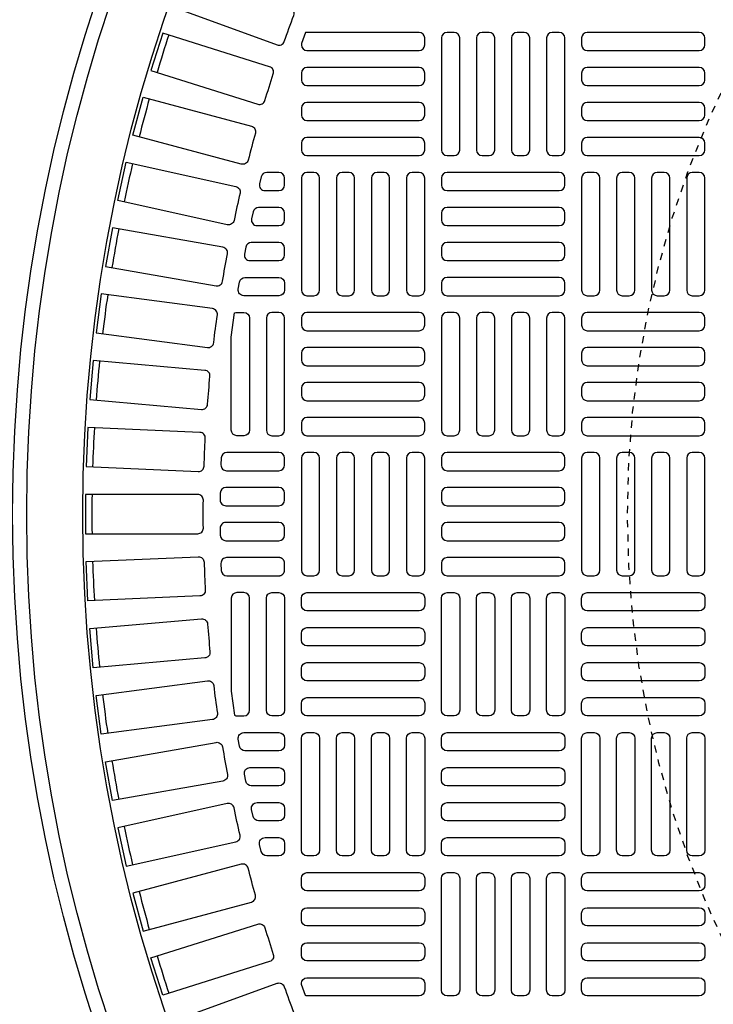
# Model space of a CAD drawing. Extents: x -169 to 7270, y -140 to 2984.
# Tile 667 of 718: x 6504 to 6514, y 1472 to 1486. Entities that reach past the tile are written whole.
import ezdxf

# ---------------------------------------------------------------- set-up
doc = ezdxf.new("R2010")
doc.units = 0
doc.header["$MEASUREMENT"] = 0
doc.linetypes.add('HIDDEN2', pattern=[0.28125, 0.1875, -0.09375])
doc.layers.get('DEFPOINTS').update_dxf_attribs({"linetype": 'CONTINUOUS'})
for name, color, linetype in [('TANK-MANHOLE-COVER-40', 2, 'CONTINUOUS'), ('TANK-MANHOLE-COVER-HATCH-40', 252, 'CONTINUOUS'), ('TANK-SLOPE', 3, 'CONTINUOUS')]:
    doc.layers.add(name, color=color, linetype=linetype)

msp = doc.modelspace()

# ---------------------------------------------------------------- linework, layer by layer
at = {"layer": 'DEFPOINTS', "color": 8, "linetype": 'HIDDEN2', "ltscale": 0.125}
msp.add_circle((6526.94351, 1479.01916), 14, dxfattribs=at)
msp.add_circle((6526.94351, 1479.01916), 14, dxfattribs=at)
at = {"layer": 'TANK-MANHOLE-COVER-40', "color": 4, "linetype": 'Continuous'}
msp.add_circle((6526.94428, 1479.01916), 22.63902, dxfattribs=at)
at = {"layer": 'TANK-MANHOLE-COVER-40', "color": 1, "linetype": 'Continuous'}
msp.add_circle((6526.94428, 1479.01916), 22.44094, dxfattribs=at)
at = {"layer": 'TANK-MANHOLE-COVER-40', "color": 2, "linetype": 'Continuous'}
msp.add_circle((6526.94428, 1479.01916), 21.65354, dxfattribs=at)
at = {"layer": 'TANK-MANHOLE-COVER-HATCH-40', "linetype": 'Continuous'}
for points in [[(6508.12126, 1485.66152, -0.00491171), (6508.25539, 1486.03002, 0.41709369), (6508.20859, 1486.13167), (6506.72785, 1486.67061), (6506.53934, 1486.15267), (6508.02008, 1485.61373, 0.41709369), (6508.12126, 1485.66152)], [(6507.84944, 1484.83414, -0.00491171), (6507.96736, 1485.20815, 0.41709369), (6507.91618, 1485.30766), (6506.41334, 1485.7815), (6506.2476, 1485.25583), (6507.75044, 1484.78199, 0.41709369), (6507.84944, 1484.83414)], [(6507.61397, 1483.99571, -0.41709369), (6507.51734, 1483.93928), (6505.99526, 1484.34712), (6506.13792, 1484.87952), (6507.65999, 1484.47168, -0.41709369), (6507.71547, 1484.3745, 0.00491171), (6507.61397, 1483.99571)], [(6507.41529, 1483.14779, -0.41709369), (6507.32121, 1483.08721), (6505.7828, 1483.42826), (6505.90209, 1483.96638), (6507.44051, 1483.62532, -0.41709369), (6507.50017, 1483.53065, 0.00491171), (6507.41529, 1483.14779)], [(6507.25379, 1482.29202, -0.00491171), (6507.32189, 1482.67822, 0.41709369), (6507.25816, 1482.7702), (6505.70633, 1483.04382), (6505.61061, 1482.50102), (6507.16245, 1482.22739, 0.41709369), (6507.25379, 1482.29202)], [(6507.12977, 1481.43002, -0.00491171), (6507.18096, 1481.81882, 0.41709369), (6507.11328, 1481.90793), (6505.55099, 1482.11361), (6505.47904, 1481.56714), (6507.04133, 1481.36146, 0.41709369), (6507.12977, 1481.43002)], [(6507.04347, 1480.56343, -0.00491171), (6507.07765, 1480.95409, 0.41709369), (6507.00614, 1481.04016), (6505.43637, 1481.1775), (6505.38833, 1480.62842), (6506.95811, 1480.49108, 0.41709369), (6507.04347, 1480.56343)], [(6506.98461, 1479.21524, 0.41709369), (6506.90587, 1479.29475), (6505.3301, 1479.29475), (6505.3301, 1478.74357), (6506.90587, 1478.74357, 0.41709369), (6506.98461, 1478.82308, -0.00491171), (6506.98461, 1479.21524)], [(6507.04347, 1477.47489, 0.00491171), (6507.07765, 1477.08423, -0.41709369), (6507.00614, 1476.99816), (6505.43637, 1476.86082), (6505.38833, 1477.4099), (6506.95811, 1477.54724, -0.41709369), (6507.04347, 1477.47489)], [(6507.12977, 1476.6083, 0.00491171), (6507.18096, 1476.2195, -0.41709369), (6507.11328, 1476.13039), (6505.55099, 1475.92471), (6505.47904, 1476.47118), (6507.04133, 1476.67686, -0.41709369), (6507.12977, 1476.6083)], [(6507.25379, 1475.7463, 0.00491171), (6507.32189, 1475.3601, -0.41709369), (6507.25816, 1475.26812), (6505.70633, 1474.99449), (6505.61061, 1475.5373), (6507.16245, 1475.81093, -0.41709369), (6507.25379, 1475.7463)], [(6507.41529, 1474.89053, 0.41709369), (6507.32121, 1474.95111), (6505.7828, 1474.61005), (6505.90209, 1474.07194), (6507.44051, 1474.413, 0.41709369), (6507.50017, 1474.50767, -0.00491171), (6507.41529, 1474.89053)], [(6507.61397, 1474.04261, 0.41709369), (6507.51734, 1474.09904), (6505.99526, 1473.6912), (6506.13792, 1473.1588), (6507.65999, 1473.56664, 0.41709369), (6507.71547, 1473.66382, -0.00491171), (6507.61397, 1474.04261)], [(6507.84944, 1473.20417, 0.00491171), (6507.96736, 1472.83017, -0.41709369), (6507.91618, 1472.73066), (6506.41334, 1472.25682), (6506.2476, 1472.78249), (6507.75044, 1473.25633, -0.41709369), (6507.84944, 1473.20417)], [(6508.12126, 1472.3768, 0.00491171), (6508.25539, 1472.0083, -0.41709369), (6508.20859, 1471.90665), (6506.72785, 1471.36771), (6506.53934, 1471.88565), (6508.02008, 1472.42459, -0.41709369), (6508.12126, 1472.3768)]]:
    msp.add_lwpolyline(points, format="xyb", dxfattribs=at)
for points in [[(6508.3616, 1485.63251), (6508.3616, 1485.61365, 0.41421356), (6508.44034, 1485.53491), (6510.01514, 1485.53491, 0.41421356), (6510.09388, 1485.61365), (6510.09388, 1485.71207, 0.41421356), (6510.01514, 1485.79081), (6508.44034, 1485.79081, 0.07385003), (6508.41746, 1485.78741)], [(6508.3616, 1485.12152, 0.41421356), (6508.44034, 1485.04278), (6510.01514, 1485.04278, 0.41421356), (6510.09388, 1485.12152), (6510.09388, 1485.21995, 0.41421356), (6510.01514, 1485.29869), (6508.44034, 1485.29869, 0.41421356), (6508.3616, 1485.21995)], [(6508.3616, 1484.6294, 0.41421356), (6508.44034, 1484.55066), (6510.01514, 1484.55066, 0.41421356), (6510.09388, 1484.6294), (6510.09388, 1484.72782, 0.41421356), (6510.01514, 1484.80656), (6508.44034, 1484.80656, 0.41421356), (6508.3616, 1484.72782)], [(6508.3616, 1484.13727, 0.41421356), (6508.44034, 1484.05853), (6510.01514, 1484.05853, 0.41421356), (6510.09388, 1484.13727), (6510.09388, 1484.23569, 0.41421356), (6510.01514, 1484.31443), (6508.44034, 1484.31443, 0.41421356), (6508.3616, 1484.23569)], [(6508.04664, 1483.82231), (6507.87546, 1483.82231, 0.34573684), (6507.79896, 1483.76223), (6507.77495, 1483.66381, 0.48617467), (6507.85144, 1483.5664), (6508.04664, 1483.5664), (6508.04664, 1483.5664, 0.41421356), (6508.12538, 1483.64514), (6508.12538, 1483.74357), (6508.12538, 1483.74357, 0.41421356)], [(6508.04664, 1483.33018), (6507.76023, 1483.33018, 0.35291937), (6507.68328, 1483.26814), (6507.66192, 1483.16972, 0.47828469), (6507.73887, 1483.07428), (6508.04664, 1483.07428), (6508.04664, 1483.07428, 0.41421356), (6508.12538, 1483.15302), (6508.12538, 1483.25144), (6508.12538, 1483.25144, 0.41421356)], [(6508.04664, 1482.83806), (6507.65825, 1482.83806, 0.36009445), (6507.5809, 1482.77405), (6507.56215, 1482.67563, 0.47048611), (6507.6395, 1482.58215), (6508.04664, 1482.58215, 0.41421356), (6508.12538, 1482.66089), (6508.12538, 1482.75932), (6508.12538, 1482.75932, 0.41421356)], [(6508.12538, 1482.26719), (6508.12538, 1482.26719), (6508.12538, 1482.16877, -0.41421356), (6508.04664, 1482.09003), (6507.55312, 1482.09003, -0.46277143), (6507.47542, 1482.18154), (6507.4916, 1482.27996, -0.36726762), (6507.5693, 1482.34593), (6508.04664, 1482.34593, -0.41421356)], [(6507.4236, 1481.84679, -0.10672862), (6507.45609, 1481.85381), (6507.45609, 1481.85381), (6507.55451, 1481.85381, -0.41421356), (6507.63325, 1481.77506), (6507.63325, 1481.77506), (6507.63325, 1480.20026, -0.41421356), (6507.55451, 1480.12152), (6507.55451, 1480.12152), (6507.45609, 1480.12152, -0.41421356), (6507.37735, 1480.20026), (6507.37735, 1480.20026), (6507.37735, 1481.50665)], [(6508.04664, 1480.12152, 0.41421356), (6508.12538, 1480.20026), (6508.12538, 1481.77506, 0.41421356), (6508.04664, 1481.85381), (6507.94821, 1481.85381, 0.41421356), (6507.86947, 1481.77506), (6507.86947, 1480.20026, 0.41421356), (6507.94821, 1480.12152)], [(6505.3627, 1480.23728), (6505.33865, 1479.68663), (6506.91292, 1479.61789, 0.41709369), (6506.99505, 1479.6939, -0.00491171), (6507.01216, 1480.08568, 0.41709369), (6506.93697, 1480.16855)], [(6507.31105, 1479.6294), (6508.04664, 1479.6294, 0.41421356), (6508.12538, 1479.70814), (6508.12538, 1479.80656, 0.41421356), (6508.04664, 1479.8853), (6507.31474, 1479.8853, 0.40329122), (6507.23605, 1479.80951), (6507.23237, 1479.71108, 0.20378141), (6507.25434, 1479.65351, 0.20378141)], [(6507.29995, 1479.13727), (6508.04664, 1479.13727, 0.41421356), (6508.12538, 1479.21601), (6508.12538, 1479.31443, 0.41421356), (6508.04664, 1479.39318), (6507.30118, 1479.39318, 0.41056424), (6507.22244, 1479.31542), (6507.22121, 1479.21699, 0.20053403), (6507.24392, 1479.16068, 0.20053403)], [(6507.29881, 1478.90105, 0.41977873), (6507.22008, 1478.82082), (6507.22195, 1478.72239, 0.40867021), (6507.30067, 1478.64514), (6508.04664, 1478.64514), (6508.04664, 1478.64514, 0.41421356), (6508.12538, 1478.72388), (6508.12538, 1478.82231), (6508.12538, 1478.82231, 0.41421356), (6508.04664, 1478.90105)], [(6505.3627, 1477.80103), (6505.33865, 1478.35169), (6506.91292, 1478.42042, -0.41709369), (6506.99505, 1478.34442, 0.00491171), (6507.01216, 1477.95264, -0.41709369), (6506.93697, 1477.86977)], [(6508.05819, 1478.15387), (6508.062, 1478.15453), (6508.06577, 1478.15538), (6508.0695, 1478.15641), (6508.07316, 1478.15762), (6508.07677, 1478.15901), (6508.0803, 1478.16058), (6508.08376, 1478.16232), (6508.08712, 1478.16422), (6508.09038, 1478.16629), (6508.09354, 1478.16851), (6508.09659, 1478.17089), (6508.09952, 1478.17342), (6508.10232, 1478.17608), (6508.10498, 1478.17888), (6508.1075, 1478.18181), (6508.10988, 1478.18485), (6508.11211, 1478.18801), (6508.11418, 1478.19128), (6508.11608, 1478.19464), (6508.11782, 1478.19809), (6508.11938, 1478.20163), (6508.12078, 1478.20523), (6508.12199, 1478.2089), (6508.12302, 1478.21263), (6508.12387, 1478.2164), (6508.12453, 1478.2202), (6508.125, 1478.22404), (6508.12528, 1478.22789), (6508.12538, 1478.23176), (6508.12538, 1478.33018), (6508.12528, 1478.33405), (6508.125, 1478.3379), (6508.12453, 1478.34174), (6508.12387, 1478.34554), (6508.12302, 1478.34932), (6508.12199, 1478.35304), (6508.12078, 1478.35671), (6508.11938, 1478.36032), (6508.11782, 1478.36385), (6508.11608, 1478.3673), (6508.11418, 1478.37066), (6508.11211, 1478.37393), (6508.10988, 1478.37709), (6508.1075, 1478.38014), (6508.10498, 1478.38306), (6508.10232, 1478.38586), (6508.09952, 1478.38853), (6508.09659, 1478.39105), (6508.09354, 1478.39343), (6508.09038, 1478.39565), (6508.08712, 1478.39772), (6508.08376, 1478.39963), (6508.0803, 1478.40136), (6508.07677, 1478.40293), (6508.07316, 1478.40432), (6508.0695, 1478.40553), (6508.06577, 1478.40656), (6508.062, 1478.40741), (6508.05819, 1478.40807), (6508.05436, 1478.40854), (6508.0505, 1478.40883), (6508.04664, 1478.40892), (6507.31105, 1478.40892, 0.42522092), (6507.23237, 1478.32724), (6507.23605, 1478.22881, 0.40329122), (6507.31474, 1478.15302), (6508.04664, 1478.15302), (6508.0505, 1478.15311), (6508.05436, 1478.1534)], [(6507.4236, 1476.19153, 0.10672862), (6507.45609, 1476.18451), (6507.45609, 1476.18451), (6507.55451, 1476.18451, 0.41421356), (6507.63325, 1476.26325), (6507.63325, 1476.26325), (6507.63325, 1477.83806, 0.41421356), (6507.55451, 1477.9168), (6507.55451, 1477.9168), (6507.45609, 1477.9168, 0.41421356), (6507.37735, 1477.83806), (6507.37735, 1477.83806), (6507.37735, 1476.53167)], [(6508.04664, 1477.9168, -0.41421356), (6508.12538, 1477.83806), (6508.12538, 1476.26325, -0.41421356), (6508.04664, 1476.18451), (6507.94821, 1476.18451, -0.41421356), (6507.86947, 1476.26325), (6507.86947, 1477.83806, -0.41421356), (6507.94821, 1477.9168)], [(6507.55312, 1475.94829), (6508.04664, 1475.94829, -0.41421356), (6508.12538, 1475.86955), (6508.12538, 1475.77113), (6508.12538, 1475.77113, -0.41421356), (6508.04664, 1475.69239), (6507.5693, 1475.69239, -0.36726762), (6507.4916, 1475.75836), (6507.47542, 1475.85678, -0.46277143)], [(6508.04664, 1475.45617, -0.41421356), (6508.12538, 1475.37743), (6508.12538, 1475.279), (6508.12538, 1475.279, -0.41421356), (6508.04664, 1475.20026), (6507.65825, 1475.20026, -0.36009445), (6507.5809, 1475.26427), (6507.56215, 1475.36269, -0.47048611), (6507.6395, 1475.45617)], [(6507.73887, 1474.96404), (6508.04664, 1474.96404), (6508.04664, 1474.96404, -0.41421356), (6508.12538, 1474.8853), (6508.12538, 1474.78688), (6508.12538, 1474.78688, -0.41421356), (6508.04664, 1474.70814), (6507.76023, 1474.70814, -0.35291937), (6507.68328, 1474.77018), (6507.66192, 1474.8686, -0.47828469)], [(6507.85144, 1474.47192), (6508.04664, 1474.47192), (6508.04664, 1474.47192, -0.41421356), (6508.12538, 1474.39318), (6508.12538, 1474.29475), (6508.12538, 1474.29475, -0.41421356), (6508.04664, 1474.21601), (6507.87546, 1474.21601, -0.34573684), (6507.79896, 1474.27609), (6507.77495, 1474.37451, -0.48617467)], [(6508.3616, 1473.90105, -0.41421356), (6508.44034, 1473.97979), (6510.01514, 1473.97979, -0.41421356), (6510.09388, 1473.90105), (6510.09388, 1473.80262, -0.41421356), (6510.01514, 1473.72388), (6508.44034, 1473.72388, -0.41421356), (6508.3616, 1473.80262)], [(6508.3616, 1473.40892, -0.41421356), (6508.44034, 1473.48766), (6510.01514, 1473.48766, -0.41421356), (6510.09388, 1473.40892), (6510.09388, 1473.3105, -0.41421356), (6510.01514, 1473.23176), (6508.44034, 1473.23176, -0.41421356), (6508.3616, 1473.3105)], [(6508.3616, 1472.9168, -0.41421356), (6508.44034, 1472.99554), (6510.01514, 1472.99554, -0.41421356), (6510.09388, 1472.9168), (6510.09388, 1472.81837, -0.41421356), (6510.01514, 1472.73963), (6508.44034, 1472.73963, -0.41421356), (6508.3616, 1472.81837)], [(6508.3616, 1472.40581), (6508.3616, 1472.42467, -0.41421356), (6508.44034, 1472.50341), (6510.01514, 1472.50341, -0.41421356), (6510.09388, 1472.42467), (6510.09388, 1472.32625, -0.41421356), (6510.01514, 1472.24751), (6508.44034, 1472.24751, -0.07385003), (6508.41746, 1472.2509)]]:
    msp.add_lwpolyline(points, format="xyb", close=True, dxfattribs=at)
at = {"layer": 'TANK-MANHOLE-COVER-HATCH-40', "linetype": 'Continuous', "flags": 128}
for points in [[(6510.50727, 1484.05853, 0.41421356), (6510.58601, 1484.13727), (6510.58601, 1485.71207, 0.41421356), (6510.50727, 1485.79081), (6510.40884, 1485.79081, 0.41421356), (6510.3301, 1485.71207), (6510.3301, 1484.13727, 0.41421356), (6510.40884, 1484.05853)], [(6510.99939, 1484.05853, 0.41421356), (6511.07813, 1484.13727), (6511.07813, 1485.71207, 0.41421356), (6510.99939, 1485.79081), (6510.90097, 1485.79081, 0.41421356), (6510.82223, 1485.71207), (6510.82223, 1484.13727, 0.41421356), (6510.90097, 1484.05853)], [(6511.49152, 1484.05853, 0.41421356), (6511.57026, 1484.13727), (6511.57026, 1485.71207, 0.41421356), (6511.49152, 1485.79081), (6511.39309, 1485.79081, 0.41421356), (6511.31435, 1485.71207), (6511.31435, 1484.13727, 0.41421356), (6511.39309, 1484.05853)], [(6511.98365, 1484.05853, 0.41421356), (6512.06239, 1484.13727), (6512.06239, 1485.71207, 0.41421356), (6511.98365, 1485.79081), (6511.88522, 1485.79081, 0.41421356), (6511.80648, 1485.71207), (6511.80648, 1484.13727, 0.41421356), (6511.88522, 1484.05853)], [(6512.29861, 1485.61365, 0.41421356), (6512.37735, 1485.53491), (6513.95215, 1485.53491, 0.41421356), (6514.03089, 1485.61365), (6514.03089, 1485.71207, 0.41421356), (6513.95215, 1485.79081), (6512.37735, 1485.79081, 0.41421356), (6512.29861, 1485.71207)], [(6512.29861, 1485.12152, 0.41421356), (6512.37735, 1485.04278), (6513.95215, 1485.04278, 0.41421356), (6514.03089, 1485.12152), (6514.03089, 1485.21995, 0.41421356), (6513.95215, 1485.29869), (6512.37735, 1485.29869, 0.41421356), (6512.29861, 1485.21995)], [(6512.29861, 1484.6294, 0.41421356), (6512.37735, 1484.55066), (6513.95215, 1484.55066, 0.41421356), (6514.03089, 1484.6294), (6514.03089, 1484.72782, 0.41421356), (6513.95215, 1484.80656), (6512.37735, 1484.80656, 0.41421356), (6512.29861, 1484.72782)], [(6512.29861, 1484.13727, 0.41421356), (6512.37735, 1484.05853), (6513.95215, 1484.05853, 0.41421356), (6514.03089, 1484.13727), (6514.03089, 1484.23569, 0.41421356), (6513.95215, 1484.31443), (6512.37735, 1484.31443, 0.41421356), (6512.29861, 1484.23569)], [(6508.53876, 1482.09003, 0.41421356), (6508.6175, 1482.16877), (6508.6175, 1483.74357, 0.41421356), (6508.53876, 1483.82231), (6508.44034, 1483.82231, 0.41421356), (6508.3616, 1483.74357), (6508.3616, 1482.16877, 0.41421356), (6508.44034, 1482.09003)], [(6509.03089, 1482.09003, 0.41421356), (6509.10963, 1482.16877), (6509.10963, 1483.74357, 0.41421356), (6509.03089, 1483.82231), (6508.93246, 1483.82231, 0.41421356), (6508.85372, 1483.74357), (6508.85372, 1482.16877, 0.41421356), (6508.93246, 1482.09003)], [(6509.52302, 1482.09003, 0.41421356), (6509.60176, 1482.16877), (6509.60176, 1483.74357, 0.41421356), (6509.52302, 1483.82231), (6509.42459, 1483.82231, 0.41421356), (6509.34585, 1483.74357), (6509.34585, 1482.16877, 0.41421356), (6509.42459, 1482.09003)], [(6510.01514, 1482.09003, 0.41421356), (6510.09388, 1482.16877), (6510.09388, 1483.74357, 0.41421356), (6510.01514, 1483.82231), (6509.91672, 1483.82231, 0.41421356), (6509.83798, 1483.74357), (6509.83798, 1482.16877, 0.41421356), (6509.91672, 1482.09003)], [(6512.06239, 1483.74357, 0.41421356), (6511.98365, 1483.82231), (6510.40884, 1483.82231, 0.41421356), (6510.3301, 1483.74357), (6510.3301, 1483.64514, 0.41421356), (6510.40884, 1483.5664), (6511.98365, 1483.5664, 0.41421356), (6512.06239, 1483.64514)], [(6512.47577, 1482.09003, 0.41421356), (6512.55451, 1482.16877), (6512.55451, 1483.74357, 0.41421356), (6512.47577, 1483.82231), (6512.37735, 1483.82231, 0.41421356), (6512.29861, 1483.74357), (6512.29861, 1482.16877, 0.41421356), (6512.37735, 1482.09003)], [(6512.9679, 1482.09003, 0.41421356), (6513.04664, 1482.16877), (6513.04664, 1483.74357, 0.41421356), (6512.9679, 1483.82231), (6512.86947, 1483.82231, 0.41421356), (6512.79073, 1483.74357), (6512.79073, 1482.16877, 0.41421356), (6512.86947, 1482.09003)], [(6513.46002, 1482.09003, 0.41421356), (6513.53876, 1482.16877), (6513.53876, 1483.74357, 0.41421356), (6513.46002, 1483.82231), (6513.3616, 1483.82231, 0.41421356), (6513.28286, 1483.74357), (6513.28286, 1482.16877, 0.41421356), (6513.3616, 1482.09003)], [(6513.95215, 1482.09003, 0.41421356), (6514.03089, 1482.16877), (6514.03089, 1483.74357, 0.41421356), (6513.95215, 1483.82231), (6513.85372, 1483.82231, 0.41421356), (6513.77498, 1483.74357), (6513.77498, 1482.16877, 0.41421356), (6513.85372, 1482.09003)], [(6512.06239, 1483.25144, 0.41421356), (6511.98365, 1483.33018), (6510.40884, 1483.33018, 0.41421356), (6510.3301, 1483.25144), (6510.3301, 1483.15302, 0.41421356), (6510.40884, 1483.07428), (6511.98365, 1483.07428, 0.41421356), (6512.06239, 1483.15302)], [(6512.06239, 1482.75932, 0.41421356), (6511.98365, 1482.83806), (6510.40884, 1482.83806, 0.41421356), (6510.3301, 1482.75932), (6510.3301, 1482.66089, 0.41421356), (6510.40884, 1482.58215), (6511.98365, 1482.58215, 0.41421356), (6512.06239, 1482.66089)], [(6512.06239, 1482.26719, 0.41421356), (6511.98365, 1482.34593), (6510.40884, 1482.34593, 0.41421356), (6510.3301, 1482.26719), (6510.3301, 1482.16877, 0.41421356), (6510.40884, 1482.09003), (6511.98365, 1482.09003, 0.41421356), (6512.06239, 1482.16877)], [(6508.3616, 1481.67664, 0.41421356), (6508.44034, 1481.5979), (6510.01514, 1481.5979, 0.41421356), (6510.09388, 1481.67664), (6510.09388, 1481.77506, 0.41421356), (6510.01514, 1481.85381), (6508.44034, 1481.85381, 0.41421356), (6508.3616, 1481.77506)], [(6510.50727, 1480.12152, 0.41421356), (6510.58601, 1480.20026), (6510.58601, 1481.77506, 0.41421356), (6510.50727, 1481.85381), (6510.40884, 1481.85381, 0.41421356), (6510.3301, 1481.77506), (6510.3301, 1480.20026, 0.41421356), (6510.40884, 1480.12152)], [(6510.99939, 1480.12152, 0.41421356), (6511.07813, 1480.20026), (6511.07813, 1481.77506, 0.41421356), (6510.99939, 1481.85381), (6510.90097, 1481.85381, 0.41421356), (6510.82223, 1481.77506), (6510.82223, 1480.20026, 0.41421356), (6510.90097, 1480.12152)], [(6511.49152, 1480.12152, 0.41421356), (6511.57026, 1480.20026), (6511.57026, 1481.77506, 0.41421356), (6511.49152, 1481.85381), (6511.39309, 1481.85381, 0.41421356), (6511.31435, 1481.77506), (6511.31435, 1480.20026, 0.41421356), (6511.39309, 1480.12152)], [(6511.98365, 1480.12152, 0.41421356), (6512.06239, 1480.20026), (6512.06239, 1481.77506, 0.41421356), (6511.98365, 1481.85381), (6511.88522, 1481.85381, 0.41421356), (6511.80648, 1481.77506), (6511.80648, 1480.20026, 0.41421356), (6511.88522, 1480.12152)], [(6512.29861, 1481.67664, 0.41421356), (6512.37735, 1481.5979), (6513.95215, 1481.5979, 0.41421356), (6514.03089, 1481.67664), (6514.03089, 1481.77506, 0.41421356), (6513.95215, 1481.85381), (6512.37735, 1481.85381, 0.41421356), (6512.29861, 1481.77506)], [(6508.3616, 1481.18451, 0.41421356), (6508.44034, 1481.10577), (6510.01514, 1481.10577, 0.41421356), (6510.09388, 1481.18451), (6510.09388, 1481.28294, 0.41421356), (6510.01514, 1481.36168), (6508.44034, 1481.36168, 0.41421356), (6508.3616, 1481.28294)], [(6512.29861, 1481.18451, 0.41421356), (6512.37735, 1481.10577), (6513.95215, 1481.10577, 0.41421356), (6514.03089, 1481.18451), (6514.03089, 1481.28294, 0.41421356), (6513.95215, 1481.36168), (6512.37735, 1481.36168, 0.41421356), (6512.29861, 1481.28294)], [(6508.3616, 1480.69239, 0.41421356), (6508.44034, 1480.61365), (6510.01514, 1480.61365, 0.41421356), (6510.09388, 1480.69239), (6510.09388, 1480.79081, 0.41421356), (6510.01514, 1480.86955), (6508.44034, 1480.86955, 0.41421356), (6508.3616, 1480.79081)], [(6512.29861, 1480.69239, 0.41421356), (6512.37735, 1480.61365), (6513.95215, 1480.61365, 0.41421356), (6514.03089, 1480.69239), (6514.03089, 1480.79081, 0.41421356), (6513.95215, 1480.86955), (6512.37735, 1480.86955, 0.41421356), (6512.29861, 1480.79081)], [(6508.3616, 1480.20026, 0.41421356), (6508.44034, 1480.12152), (6510.01514, 1480.12152, 0.41421356), (6510.09388, 1480.20026), (6510.09388, 1480.29869, 0.41421356), (6510.01514, 1480.37743), (6508.44034, 1480.37743, 0.41421356), (6508.3616, 1480.29869)], [(6512.29861, 1480.20026, 0.41421356), (6512.37735, 1480.12152), (6513.95215, 1480.12152, 0.41421356), (6514.03089, 1480.20026), (6514.03089, 1480.29869, 0.41421356), (6513.95215, 1480.37743), (6512.37735, 1480.37743, 0.41421356), (6512.29861, 1480.29869)], [(6508.53876, 1478.15302, 0.41421356), (6508.6175, 1478.23176), (6508.6175, 1479.80656, 0.41421356), (6508.53876, 1479.8853), (6508.44034, 1479.8853, 0.41421356), (6508.3616, 1479.80656), (6508.3616, 1478.23176, 0.41421356), (6508.44034, 1478.15302)], [(6509.03089, 1478.15302, 0.41421356), (6509.10963, 1478.23176), (6509.10963, 1479.80656, 0.41421356), (6509.03089, 1479.8853), (6508.93246, 1479.8853, 0.41421356), (6508.85372, 1479.80656), (6508.85372, 1478.23176, 0.41421356), (6508.93246, 1478.15302)], [(6509.52302, 1478.15302, 0.41421356), (6509.60176, 1478.23176), (6509.60176, 1479.80656, 0.41421356), (6509.52302, 1479.8853), (6509.42459, 1479.8853, 0.41421356), (6509.34585, 1479.80656), (6509.34585, 1478.23176, 0.41421356), (6509.42459, 1478.15302)], [(6510.01514, 1478.15302, 0.41421356), (6510.09388, 1478.23176), (6510.09388, 1479.80656, 0.41421356), (6510.01514, 1479.8853), (6509.91672, 1479.8853, 0.41421356), (6509.83798, 1479.80656), (6509.83798, 1478.23176, 0.41421356), (6509.91672, 1478.15302)], [(6512.06239, 1479.80656, 0.41421356), (6511.98365, 1479.8853), (6510.40884, 1479.8853, 0.41421356), (6510.3301, 1479.80656), (6510.3301, 1479.70814, 0.41421356), (6510.40884, 1479.6294), (6511.98365, 1479.6294, 0.41421356), (6512.06239, 1479.70814)], [(6512.47577, 1478.15302, 0.41421356), (6512.55451, 1478.23176), (6512.55451, 1479.80656, 0.41421356), (6512.47577, 1479.8853), (6512.37735, 1479.8853, 0.41421356), (6512.29861, 1479.80656), (6512.29861, 1478.23176, 0.41421356), (6512.37735, 1478.15302)], [(6512.9679, 1478.15302, 0.41421356), (6513.04664, 1478.23176), (6513.04664, 1479.80656, 0.41421356), (6512.9679, 1479.8853), (6512.86947, 1479.8853, 0.41421356), (6512.79073, 1479.80656), (6512.79073, 1478.23176, 0.41421356), (6512.86947, 1478.15302)], [(6513.46002, 1478.15302, 0.41421356), (6513.53876, 1478.23176), (6513.53876, 1479.80656, 0.41421356), (6513.46002, 1479.8853), (6513.3616, 1479.8853, 0.41421356), (6513.28286, 1479.80656), (6513.28286, 1478.23176, 0.41421356), (6513.3616, 1478.15302)], [(6513.95215, 1478.15302, 0.41421356), (6514.03089, 1478.23176), (6514.03089, 1479.80656, 0.41421356), (6513.95215, 1479.8853), (6513.85372, 1479.8853, 0.41421356), (6513.77498, 1479.80656), (6513.77498, 1478.23176, 0.41421356), (6513.85372, 1478.15302)], [(6512.06239, 1479.31443, 0.41421356), (6511.98365, 1479.39318), (6510.40884, 1479.39318, 0.41421356), (6510.3301, 1479.31443), (6510.3301, 1479.21601, 0.41421356), (6510.40884, 1479.13727), (6511.98365, 1479.13727, 0.41421356), (6512.06239, 1479.21601)], [(6512.06239, 1478.82231, 0.41421356), (6511.98365, 1478.90105), (6510.40884, 1478.90105, 0.41421356), (6510.3301, 1478.82231), (6510.3301, 1478.72388, 0.41421356), (6510.40884, 1478.64514), (6511.98365, 1478.64514, 0.41421356), (6512.06239, 1478.72388)], [(6512.06239, 1478.33018, 0.41421356), (6511.98365, 1478.40892), (6510.40884, 1478.40892, 0.41421356), (6510.3301, 1478.33018), (6510.3301, 1478.23176, 0.41421356), (6510.40884, 1478.15302), (6511.98365, 1478.15302, 0.41421356), (6512.06239, 1478.23176)], [(6508.3616, 1477.83806, -0.41421356), (6508.44034, 1477.9168), (6510.01514, 1477.9168, -0.41421356), (6510.09388, 1477.83806), (6510.09388, 1477.73963, -0.41421356), (6510.01514, 1477.66089), (6508.44034, 1477.66089, -0.41421356), (6508.3616, 1477.73963)], [(6510.50727, 1477.9168, -0.41421356), (6510.58601, 1477.83806), (6510.58601, 1476.26325, -0.41421356), (6510.50727, 1476.18451), (6510.40884, 1476.18451, -0.41421356), (6510.3301, 1476.26325), (6510.3301, 1477.83806, -0.41421356), (6510.40884, 1477.9168)], [(6510.99939, 1477.9168, -0.41421356), (6511.07813, 1477.83806), (6511.07813, 1476.26325, -0.41421356), (6510.99939, 1476.18451), (6510.90097, 1476.18451, -0.41421356), (6510.82223, 1476.26325), (6510.82223, 1477.83806, -0.41421356), (6510.90097, 1477.9168)], [(6511.49152, 1477.9168, -0.41421356), (6511.57026, 1477.83806), (6511.57026, 1476.26325, -0.41421356), (6511.49152, 1476.18451), (6511.39309, 1476.18451, -0.41421356), (6511.31435, 1476.26325), (6511.31435, 1477.83806, -0.41421356), (6511.39309, 1477.9168)], [(6511.98365, 1477.9168, -0.41421356), (6512.06239, 1477.83806), (6512.06239, 1476.26325, -0.41421356), (6511.98365, 1476.18451), (6511.88522, 1476.18451, -0.41421356), (6511.80648, 1476.26325), (6511.80648, 1477.83806, -0.41421356), (6511.88522, 1477.9168)], [(6512.29861, 1477.83806, -0.41421356), (6512.37735, 1477.9168), (6513.95215, 1477.9168, -0.41421356), (6514.03089, 1477.83806), (6514.03089, 1477.73963, -0.41421356), (6513.95215, 1477.66089), (6512.37735, 1477.66089, -0.41421356), (6512.29861, 1477.73963)], [(6508.3616, 1477.34593, -0.41421356), (6508.44034, 1477.42467), (6510.01514, 1477.42467, -0.41421356), (6510.09388, 1477.34593), (6510.09388, 1477.24751, -0.41421356), (6510.01514, 1477.16877), (6508.44034, 1477.16877, -0.41421356), (6508.3616, 1477.24751)], [(6512.29861, 1477.34593, -0.41421356), (6512.37735, 1477.42467), (6513.95215, 1477.42467, -0.41421356), (6514.03089, 1477.34593), (6514.03089, 1477.24751, -0.41421356), (6513.95215, 1477.16877), (6512.37735, 1477.16877, -0.41421356), (6512.29861, 1477.24751)], [(6508.3616, 1476.85381, -0.41421356), (6508.44034, 1476.93255), (6510.01514, 1476.93255, -0.41421356), (6510.09388, 1476.85381), (6510.09388, 1476.75538, -0.41421356), (6510.01514, 1476.67664), (6508.44034, 1476.67664, -0.41421356), (6508.3616, 1476.75538)], [(6512.29861, 1476.85381, -0.41421356), (6512.37735, 1476.93255), (6513.95215, 1476.93255, -0.41421356), (6514.03089, 1476.85381), (6514.03089, 1476.75538, -0.41421356), (6513.95215, 1476.67664), (6512.37735, 1476.67664, -0.41421356), (6512.29861, 1476.75538)], [(6508.3616, 1476.36168, -0.41421356), (6508.44034, 1476.44042), (6510.01514, 1476.44042, -0.41421356), (6510.09388, 1476.36168), (6510.09388, 1476.26325, -0.41421356), (6510.01514, 1476.18451), (6508.44034, 1476.18451, -0.41421356), (6508.3616, 1476.26325)], [(6512.29861, 1476.36168, -0.41421356), (6512.37735, 1476.44042), (6513.95215, 1476.44042, -0.41421356), (6514.03089, 1476.36168), (6514.03089, 1476.26325, -0.41421356), (6513.95215, 1476.18451), (6512.37735, 1476.18451, -0.41421356), (6512.29861, 1476.26325)], [(6508.53876, 1475.94829, -0.41421356), (6508.6175, 1475.86955), (6508.6175, 1474.29475, -0.41421356), (6508.53876, 1474.21601), (6508.44034, 1474.21601, -0.41421356), (6508.3616, 1474.29475), (6508.3616, 1475.86955, -0.41421356), (6508.44034, 1475.94829)], [(6509.03089, 1475.94829, -0.41421356), (6509.10963, 1475.86955), (6509.10963, 1474.29475, -0.41421356), (6509.03089, 1474.21601), (6508.93246, 1474.21601, -0.41421356), (6508.85372, 1474.29475), (6508.85372, 1475.86955, -0.41421356), (6508.93246, 1475.94829)], [(6509.52302, 1475.94829, -0.41421356), (6509.60176, 1475.86955), (6509.60176, 1474.29475, -0.41421356), (6509.52302, 1474.21601), (6509.42459, 1474.21601, -0.41421356), (6509.34585, 1474.29475), (6509.34585, 1475.86955, -0.41421356), (6509.42459, 1475.94829)], [(6510.01514, 1475.94829, -0.41421356), (6510.09388, 1475.86955), (6510.09388, 1474.29475, -0.41421356), (6510.01514, 1474.21601), (6509.91672, 1474.21601, -0.41421356), (6509.83798, 1474.29475), (6509.83798, 1475.86955, -0.41421356), (6509.91672, 1475.94829)], [(6512.06239, 1475.77113, -0.41421356), (6511.98365, 1475.69239), (6510.40884, 1475.69239, -0.41421356), (6510.3301, 1475.77113), (6510.3301, 1475.86955, -0.41421356), (6510.40884, 1475.94829), (6511.98365, 1475.94829, -0.41421356), (6512.06239, 1475.86955)], [(6512.47577, 1475.94829, -0.41421356), (6512.55451, 1475.86955), (6512.55451, 1474.29475, -0.41421356), (6512.47577, 1474.21601), (6512.37735, 1474.21601, -0.41421356), (6512.29861, 1474.29475), (6512.29861, 1475.86955, -0.41421356), (6512.37735, 1475.94829)], [(6512.9679, 1475.94829, -0.41421356), (6513.04664, 1475.86955), (6513.04664, 1474.29475, -0.41421356), (6512.9679, 1474.21601), (6512.86947, 1474.21601, -0.41421356), (6512.79073, 1474.29475), (6512.79073, 1475.86955, -0.41421356), (6512.86947, 1475.94829)], [(6513.46002, 1475.94829, -0.41421356), (6513.53876, 1475.86955), (6513.53876, 1474.29475, -0.41421356), (6513.46002, 1474.21601), (6513.3616, 1474.21601, -0.41421356), (6513.28286, 1474.29475), (6513.28286, 1475.86955, -0.41421356), (6513.3616, 1475.94829)], [(6513.95215, 1475.94829, -0.41421356), (6514.03089, 1475.86955), (6514.03089, 1474.29475, -0.41421356), (6513.95215, 1474.21601), (6513.85372, 1474.21601, -0.41421356), (6513.77498, 1474.29475), (6513.77498, 1475.86955, -0.41421356), (6513.85372, 1475.94829)], [(6512.06239, 1475.279, -0.41421356), (6511.98365, 1475.20026), (6510.40884, 1475.20026, -0.41421356), (6510.3301, 1475.279), (6510.3301, 1475.37743, -0.41421356), (6510.40884, 1475.45617), (6511.98365, 1475.45617, -0.41421356), (6512.06239, 1475.37743)], [(6512.06239, 1474.78688, -0.41421356), (6511.98365, 1474.70814), (6510.40884, 1474.70814, -0.41421356), (6510.3301, 1474.78688), (6510.3301, 1474.8853, -0.41421356), (6510.40884, 1474.96404), (6511.98365, 1474.96404, -0.41421356), (6512.06239, 1474.8853)], [(6512.06239, 1474.29475, -0.41421356), (6511.98365, 1474.21601), (6510.40884, 1474.21601, -0.41421356), (6510.3301, 1474.29475), (6510.3301, 1474.39318, -0.41421356), (6510.40884, 1474.47192), (6511.98365, 1474.47192, -0.41421356), (6512.06239, 1474.39318)], [(6510.50727, 1473.97979, -0.41421356), (6510.58601, 1473.90105), (6510.58601, 1472.32625, -0.41421356), (6510.50727, 1472.24751), (6510.40884, 1472.24751, -0.41421356), (6510.3301, 1472.32625), (6510.3301, 1473.90105, -0.41421356), (6510.40884, 1473.97979)], [(6510.99939, 1473.97979, -0.41421356), (6511.07813, 1473.90105), (6511.07813, 1472.32625, -0.41421356), (6510.99939, 1472.24751), (6510.90097, 1472.24751, -0.41421356), (6510.82223, 1472.32625), (6510.82223, 1473.90105, -0.41421356), (6510.90097, 1473.97979)], [(6511.49152, 1473.97979, -0.41421356), (6511.57026, 1473.90105), (6511.57026, 1472.32625, -0.41421356), (6511.49152, 1472.24751), (6511.39309, 1472.24751, -0.41421356), (6511.31435, 1472.32625), (6511.31435, 1473.90105, -0.41421356), (6511.39309, 1473.97979)], [(6511.98365, 1473.97979, -0.41421356), (6512.06239, 1473.90105), (6512.06239, 1472.32625, -0.41421356), (6511.98365, 1472.24751), (6511.88522, 1472.24751, -0.41421356), (6511.80648, 1472.32625), (6511.80648, 1473.90105, -0.41421356), (6511.88522, 1473.97979)], [(6512.29861, 1473.90105, -0.41421356), (6512.37735, 1473.97979), (6513.95215, 1473.97979, -0.41421356), (6514.03089, 1473.90105), (6514.03089, 1473.80262, -0.41421356), (6513.95215, 1473.72388), (6512.37735, 1473.72388, -0.41421356), (6512.29861, 1473.80262)], [(6512.29861, 1473.40892, -0.41421356), (6512.37735, 1473.48766), (6513.95215, 1473.48766, -0.41421356), (6514.03089, 1473.40892), (6514.03089, 1473.3105, -0.41421356), (6513.95215, 1473.23176), (6512.37735, 1473.23176, -0.41421356), (6512.29861, 1473.3105)], [(6512.29861, 1472.9168, -0.41421356), (6512.37735, 1472.99554), (6513.95215, 1472.99554, -0.41421356), (6514.03089, 1472.9168), (6514.03089, 1472.81837, -0.41421356), (6513.95215, 1472.73963), (6512.37735, 1472.73963, -0.41421356), (6512.29861, 1472.81837)], [(6512.29861, 1472.42467, -0.41421356), (6512.37735, 1472.50341), (6513.95215, 1472.50341, -0.41421356), (6514.03089, 1472.42467), (6514.03089, 1472.32625, -0.41421356), (6513.95215, 1472.24751), (6512.37735, 1472.24751, -0.41421356), (6512.29861, 1472.32625)]]:
    msp.add_lwpolyline(points, format="xyb", close=True, dxfattribs=at)
at = {"layer": 'TANK-MANHOLE-COVER-HATCH-40', "linetype": 'Continuous'}
for start, end in [(161.766426, 163.233574), (164.266426, 165.733574), (166.766426, 168.233574), (169.266426, 170.733574), (171.766426, 173.233574), (174.266426, 175.733574), (176.766426, 178.233574), (179.266426, 180.733574), (181.766426, 183.233574), (184.266426, 185.733574), (186.766426, 188.233574), (189.266426, 190.733574), (191.766426, 193.233574), (194.266426, 195.733574), (196.766426, 198.233574)]:
    msp.add_arc((6526.94428, 1479.01916), 21.52559, start, end, dxfattribs=at)
at = {"layer": 'TANK-SLOPE'}
msp.add_lwpolyline([(6527.52923, 1513.65324), (6613.50472, 1512.20116, -0.9832619), (6613.50412, 1445.83561), (6527.52861, 1444.38507, -1.01702303)], format="xyb", close=True, dxfattribs=at)

doc.saveas('drawing.dxf')
